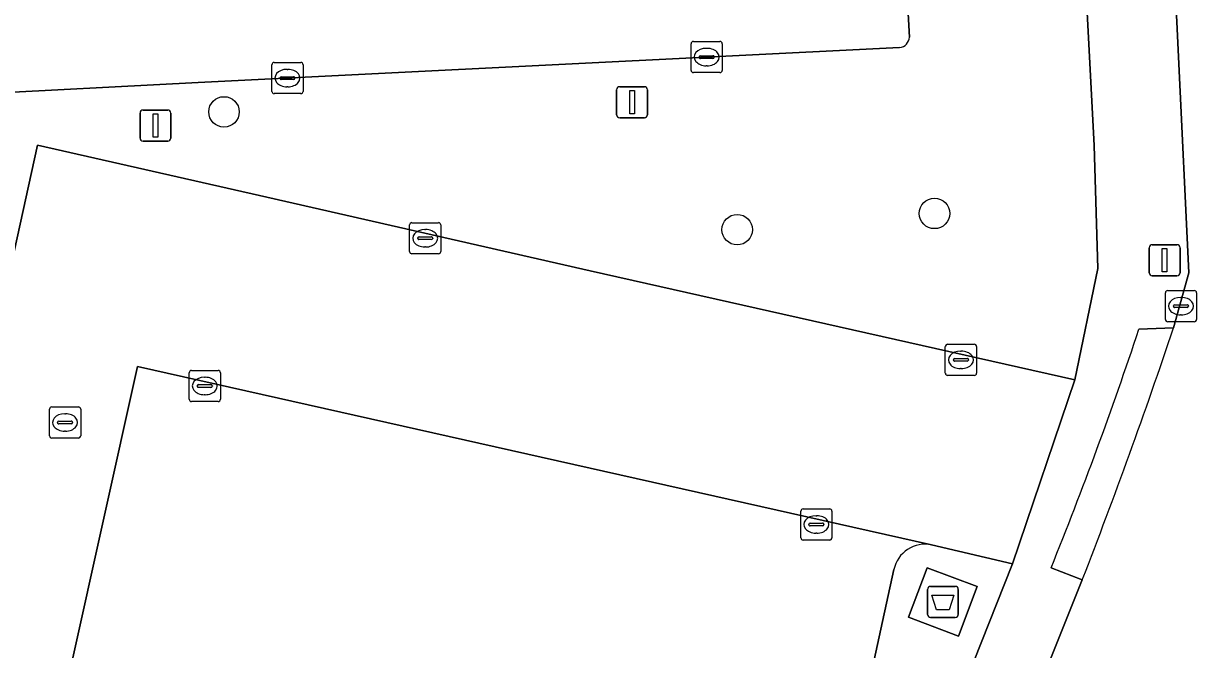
# Model space of a CAD drawing. Extents: x 160023 to 161302, y 384750 to 385707.
# Drawn here: x 160908.71 to 160946.35, y 385245.82 to 385265.91 of the extents above; entities that cross this region are included whole.
import ezdxf

# ---------------------------------------------------------------- set-up
doc = ezdxf.new("R2010")
doc.units = 0
for name, color, linetype in [('IMGEO_Afval_apart_plaats', 7, 'Continuous'), ('IMGEO_Boom', 7, 'Continuous'), ('IMGEO_Groenvoorziening', 7, 'Continuous'), ('IMGEO_Kolk', 7, 'Continuous'), ('IMGEO_Lichtmast', 7, 'Continuous'), ('IMGEO_Parkeervlak_open', 7, 'Continuous'), ('IMGEO_Rijbaan_lokaal_open', 7, 'Continuous'), ('IMGEO_Rioolput', 7, 'Continuous'), ('IMGEO_Verkeerseiland_open', 7, 'Continuous'), ('IMGEO_Voetpad_gesloten', 7, 'Continuous'), ('IMGEO_Voetpad_open', 7, 'Continuous')]:
    doc.layers.add(name, color=color, linetype=linetype)

msp = doc.modelspace()

# ---------------------------------------------------------------- linework, layer by layer
at = {"layer": 'IMGEO_Afval_apart_plaats'}
for p, q in [((160937.818, 385247.849), (160938.608, 385247.849)), ((160938.608, 385247.849), (160937.818, 385247.849)), ((160937.718, 385246.949), (160937.718, 385247.749)), ((160937.718, 385247.749), (160937.718, 385246.949)), ((160938.708, 385247.749), (160938.708, 385246.949)), ((160938.708, 385246.949), (160938.708, 385247.749)), ((160938.608, 385246.849), (160937.818, 385246.849)), ((160937.818, 385246.849), (160938.608, 385246.849))]:
    msp.add_line(p, q, dxfattribs=at)
msp.add_lwpolyline([(160937.861, 385247.563), (160938.565, 385247.563), (160938.416, 385247.093), (160938.01, 385247.093), (160937.861, 385247.563)], dxfattribs=at)
for centre, start, end in [((160937.818, 385247.749), 90, 180), ((160937.818, 385247.749), 90, 180), ((160938.608, 385247.749), 0, 90), ((160938.608, 385247.749), 360, 90), ((160937.818, 385246.949), 180, 270), ((160937.818, 385246.949), 180, 270), ((160938.608, 385246.949), 270, 0), ((160938.608, 385246.949), 270, 0)]:
    msp.add_arc(centre, 0.1, start, end, dxfattribs=at)
at = {"layer": 'IMGEO_Boom'}
for centre in [(160915.141, 385263.07), (160937.944, 385259.814), (160931.612, 385259.292)]:
    msp.add_circle(centre, 0.489, dxfattribs=at)
at = {"layer": 'IMGEO_Groenvoorziening'}
for points in [[(160856.709, 385266.306), (160904.191, 385255.897), (160905.273, 385255.672), (160907.642, 385255.177), (160909.157, 385262.003), (160916.279, 385260.384), (160926.89, 385257.972), (160942.453, 385254.474), (160943.187, 385258.042), (160943.072, 385261.989), (160942.078, 385280.873), (160939.386, 385280.753), (160939.92, 385270.344), (160936.873, 385270.226), (160937.139, 385265.47)], [(160936.824, 385265.134), (160914.316, 385264.011), (160906.935, 385263.633), (160879.198, 385262.263)]]:
    msp.add_lwpolyline(points, dxfattribs=at)
msp.add_arc((160936.786, 385265.486), 0.354, 276.2123, 357.4829, dxfattribs=at)
at = {"layer": 'IMGEO_Kolk'}
for p, q in [((160930.133, 385264.404), (160930.133, 385265.256)), ((160930.208, 385265.33), (160931.06, 385265.33)), ((160930.621, 385265.11), (160930.646, 385265.11)), ((160931.134, 385265.256), (160931.134, 385264.404)), ((160930.392, 385264.824), (160930.392, 385264.836)), ((160930.83, 385264.787), (160930.432, 385264.787)), ((160930.435, 385264.873), (160930.833, 385264.873)), ((160930.876, 385264.836), (160930.876, 385264.824)), ((160916.677, 385263.73), (160916.677, 385264.582)), ((160916.752, 385264.656), (160917.604, 385264.656)), ((160917.165, 385264.436), (160917.19, 385264.436)), ((160917.678, 385264.582), (160917.678, 385263.73)), ((160930.644, 385264.55), (160930.619, 385264.55)), ((160916.936, 385264.15), (160916.936, 385264.162)), ((160917.374, 385264.113), (160916.976, 385264.113)), ((160916.979, 385264.199), (160917.377, 385264.199)), ((160917.42, 385264.162), (160917.42, 385264.15)), ((160931.06, 385264.33), (160930.208, 385264.33)), ((160917.604, 385263.656), (160916.752, 385263.656)), ((160917.188, 385263.876), (160917.163, 385263.876)), ((160921.173, 385259.517), (160922.025, 385259.517)), ((160921.098, 385258.591), (160921.098, 385259.443)), ((160921.586, 385259.297), (160921.611, 385259.297)), ((160922.099, 385259.443), (160922.099, 385258.591)), ((160921.357, 385259.011), (160921.357, 385259.023)), ((160921.795, 385258.974), (160921.397, 385258.974)), ((160921.4, 385259.06), (160921.798, 385259.06)), ((160921.609, 385258.737), (160921.584, 385258.737)), ((160921.841, 385259.023), (160921.841, 385259.011)), ((160922.025, 385258.517), (160921.173, 385258.517)), ((160945.353, 385256.414), (160945.353, 385257.266)), ((160945.428, 385257.34), (160946.28, 385257.34)), ((160946.354, 385257.266), (160946.354, 385256.414)), ((160945.612, 385256.834), (160945.612, 385256.846)), ((160945.655, 385256.883), (160946.053, 385256.883)), ((160945.841, 385257.12), (160945.866, 385257.12)), ((160946.096, 385256.846), (160946.096, 385256.834)), ((160946.05, 385256.797), (160945.652, 385256.797)), ((160945.864, 385256.56), (160945.839, 385256.56)), ((160946.28, 385256.34), (160945.428, 385256.34)), ((160938.292, 385254.689), (160938.292, 385255.541)), ((160938.367, 385255.615), (160939.219, 385255.615)), ((160938.78, 385255.395), (160938.805, 385255.395)), ((160939.293, 385255.541), (160939.293, 385254.689)), ((160938.551, 385255.109), (160938.551, 385255.121)), ((160938.989, 385255.072), (160938.591, 385255.072)), ((160938.594, 385255.158), (160938.992, 385255.158)), ((160939.035, 385255.121), (160939.035, 385255.109)), ((160914.024, 385253.851), (160914.024, 385254.703)), ((160914.099, 385254.777), (160914.951, 385254.777)), ((160914.512, 385254.557), (160914.537, 385254.557)), ((160915.025, 385254.703), (160915.025, 385253.851)), ((160939.219, 385254.615), (160938.367, 385254.615)), ((160938.803, 385254.835), (160938.778, 385254.835)), ((160914.283, 385254.271), (160914.283, 385254.283)), ((160914.721, 385254.234), (160914.323, 385254.234)), ((160914.326, 385254.32), (160914.724, 385254.32)), ((160914.767, 385254.283), (160914.767, 385254.271)), ((160914.535, 385253.997), (160914.51, 385253.997)), ((160914.951, 385253.777), (160914.099, 385253.777)), ((160933.653, 385249.41), (160933.653, 385250.262)), ((160933.728, 385250.336), (160934.58, 385250.336)), ((160934.141, 385250.116), (160934.166, 385250.116)), ((160934.654, 385250.262), (160934.654, 385249.41)), ((160933.912, 385249.83), (160933.912, 385249.842)), ((160934.35, 385249.793), (160933.952, 385249.793)), ((160933.955, 385249.879), (160934.353, 385249.879)), ((160934.396, 385249.842), (160934.396, 385249.83)), ((160934.58, 385249.336), (160933.728, 385249.336)), ((160934.164, 385249.556), (160934.139, 385249.556))]:
    msp.add_line(p, q, dxfattribs=at)
for points in [[(160930.133, 385264.404), (160930.133, 385265.256)], [(160930.208, 385265.33), (160931.06, 385265.33)], [(160931.134, 385265.256), (160931.134, 385264.404)], [(160916.677, 385263.73), (160916.677, 385264.582)], [(160916.752, 385264.656), (160917.604, 385264.656)], [(160917.678, 385264.582), (160917.678, 385263.73)], [(160931.06, 385264.33), (160930.208, 385264.33)], [(160917.604, 385263.656), (160916.752, 385263.656)], [(160921.173, 385259.517), (160922.025, 385259.517)], [(160921.098, 385258.591), (160921.098, 385259.443)], [(160922.099, 385259.443), (160922.099, 385258.591)], [(160922.025, 385258.517), (160921.173, 385258.517)], [(160945.353, 385256.414), (160945.353, 385257.266)], [(160945.428, 385257.34), (160946.28, 385257.34)], [(160946.354, 385257.266), (160946.354, 385256.414)], [(160946.28, 385256.34), (160945.428, 385256.34)], [(160938.292, 385254.689), (160938.292, 385255.541)], [(160938.367, 385255.615), (160939.219, 385255.615)], [(160939.293, 385255.541), (160939.293, 385254.689)], [(160914.024, 385253.851), (160914.024, 385254.703)], [(160914.099, 385254.777), (160914.951, 385254.777)], [(160915.025, 385254.703), (160915.025, 385253.851)], [(160939.219, 385254.615), (160938.367, 385254.615)], [(160914.951, 385253.777), (160914.099, 385253.777)], [(160933.653, 385249.41), (160933.653, 385250.262)], [(160933.728, 385250.336), (160934.58, 385250.336)], [(160934.654, 385250.262), (160934.654, 385249.41)], [(160934.58, 385249.336), (160933.728, 385249.336)]]:
    msp.add_lwpolyline(points, dxfattribs=at)
for centre, radius, start, end in [((160930.21, 385265.254), 0.0765, 91.552, 178.448), ((160930.21, 385265.254), 0.0765, 91.552, 178.448), ((160931.058, 385265.254), 0.0765, 1.552, 88.448), ((160931.058, 385265.254), 0.0765, 1.552, 88.448), ((160930.432, 385264.833), 0.0403, 85.8775, 175.7526), ((160930.429, 385264.823), 0.0366, 178.938, 274.7102), ((160930.833, 385264.83), 0.043, 264.8664, 352.4533), ((160930.837, 385264.835), 0.0386, 1.7309, 96.639), ((160916.754, 385264.58), 0.0765, 91.552, 178.448), ((160916.754, 385264.58), 0.0765, 91.552, 178.448), ((160917.602, 385264.58), 0.0765, 1.552, 88.448), ((160917.602, 385264.58), 0.0765, 1.552, 88.448), ((160930.21, 385264.406), 0.0765, 181.552, 268.448), ((160930.21, 385264.406), 0.0765, 181.552, 268.448), ((160931.058, 385264.406), 0.0765, 271.552, 358.448), ((160931.058, 385264.406), 0.0765, 271.552, 358.448), ((160916.976, 385264.159), 0.0403, 85.8775, 175.7526), ((160916.973, 385264.149), 0.0366, 178.938, 274.7102), ((160917.377, 385264.156), 0.043, 264.8664, 352.4533), ((160917.381, 385264.161), 0.0386, 1.7309, 96.639), ((160916.754, 385263.732), 0.0765, 181.552, 268.448), ((160916.754, 385263.732), 0.0765, 181.552, 268.448), ((160917.602, 385263.732), 0.0765, 271.552, 358.448), ((160917.602, 385263.732), 0.0765, 271.552, 358.448), ((160921.175, 385259.441), 0.0765, 91.552, 178.448), ((160921.175, 385259.441), 0.0765, 91.552, 178.448), ((160922.023, 385259.441), 0.0765, 1.552, 88.448), ((160922.023, 385259.441), 0.0765, 1.552, 88.448), ((160921.397, 385259.02), 0.0403, 85.8775, 175.7526), ((160921.394, 385259.01), 0.0366, 178.938, 274.7102), ((160921.798, 385259.017), 0.043, 264.8664, 352.4533), ((160921.802, 385259.022), 0.0386, 1.7309, 96.639), ((160921.175, 385258.593), 0.0765, 181.552, 268.448), ((160921.175, 385258.593), 0.0765, 181.552, 268.448), ((160922.023, 385258.593), 0.0765, 271.552, 358.448), ((160922.023, 385258.593), 0.0765, 271.552, 358.448), ((160945.43, 385257.264), 0.0765, 91.552, 178.448), ((160945.43, 385257.264), 0.0765, 91.552, 178.448), ((160946.278, 385257.264), 0.0765, 1.552, 88.448), ((160946.278, 385257.264), 0.0765, 1.552, 88.448), ((160945.652, 385256.843), 0.0403, 85.8775, 175.7526), ((160945.649, 385256.833), 0.0366, 178.938, 274.7102), ((160946.053, 385256.84), 0.043, 264.8664, 352.4533), ((160946.057, 385256.845), 0.0386, 1.7309, 96.639), ((160945.43, 385256.416), 0.0765, 181.552, 268.448), ((160945.43, 385256.416), 0.0765, 181.552, 268.448), ((160946.278, 385256.416), 0.0765, 271.552, 358.448), ((160946.278, 385256.416), 0.0765, 271.552, 358.448), ((160938.369, 385255.539), 0.0765, 91.552, 178.448), ((160938.369, 385255.539), 0.0765, 91.552, 178.448), ((160939.217, 385255.539), 0.0765, 1.552, 88.448), ((160939.217, 385255.539), 0.0765, 1.552, 88.448), ((160938.591, 385255.118), 0.0403, 85.8775, 175.7526), ((160938.588, 385255.108), 0.0366, 178.938, 274.7102), ((160938.992, 385255.115), 0.043, 264.8664, 352.4533), ((160938.996, 385255.12), 0.0386, 1.7309, 96.639), ((160914.101, 385254.701), 0.0765, 91.552, 178.448), ((160914.101, 385254.701), 0.0765, 91.552, 178.448), ((160914.949, 385254.701), 0.0765, 1.552, 88.448), ((160914.949, 385254.701), 0.0765, 1.552, 88.448), ((160938.369, 385254.691), 0.0765, 181.552, 268.448), ((160938.369, 385254.691), 0.0765, 181.552, 268.448), ((160939.217, 385254.691), 0.0765, 271.552, 358.448), ((160939.217, 385254.691), 0.0765, 271.552, 358.448), ((160914.323, 385254.28), 0.0403, 85.8775, 175.7526), ((160914.32, 385254.27), 0.0366, 178.938, 274.7102), ((160914.724, 385254.277), 0.043, 264.8664, 352.4533), ((160914.728, 385254.282), 0.0386, 1.7309, 96.639), ((160914.101, 385253.853), 0.0765, 181.552, 268.448), ((160914.101, 385253.853), 0.0765, 181.552, 268.448), ((160914.949, 385253.853), 0.0765, 271.552, 358.448), ((160914.949, 385253.853), 0.0765, 271.552, 358.448), ((160933.73, 385250.26), 0.0765, 91.552, 178.448), ((160933.73, 385250.26), 0.0765, 91.552, 178.448), ((160934.578, 385250.26), 0.0765, 1.552, 88.448), ((160934.578, 385250.26), 0.0765, 1.552, 88.448), ((160933.952, 385249.839), 0.0403, 85.8775, 175.7526), ((160933.949, 385249.829), 0.0366, 178.938, 274.7102), ((160934.353, 385249.836), 0.043, 264.8664, 352.4533), ((160934.357, 385249.841), 0.0386, 1.7309, 96.639), ((160933.73, 385249.412), 0.0765, 181.552, 268.448), ((160933.73, 385249.412), 0.0765, 181.552, 268.448), ((160934.578, 385249.412), 0.0765, 271.552, 358.448), ((160934.578, 385249.412), 0.0765, 271.552, 358.448)]:
    msp.add_arc(centre, radius, start, end, dxfattribs=at)
for centre, major_axis, ratio, start_param, end_param in [((160930.62, 385264.83), (-0.387, 0.002), 0.722429, 4.712389, 7.853982), ((160930.645, 385264.83), (-0.39, 0.002), 0.717154, 1.570796, 4.712389), ((160917.164, 385264.156), (-0.387, 0.002), 0.722429, 4.712389, 7.853982), ((160917.189, 385264.156), (-0.39, 0.002), 0.717154, 1.570796, 4.712389), ((160921.585, 385259.017), (-0.387, 0.002), 0.722429, 4.712389, 7.853982), ((160921.61, 385259.017), (-0.39, 0.002), 0.717154, 1.570796, 4.712389), ((160945.84, 385256.84), (-0.387, 0.002), 0.722429, 4.712389, 7.853982), ((160945.865, 385256.84), (-0.39, 0.002), 0.717154, 1.570796, 4.712389), ((160938.779, 385255.115), (-0.387, 0.002), 0.722429, 4.712389, 7.853982), ((160938.804, 385255.115), (-0.39, 0.002), 0.717154, 1.570796, 4.712389), ((160914.511, 385254.277), (-0.387, 0.002), 0.722429, 4.712389, 7.853982), ((160914.536, 385254.277), (-0.39, 0.002), 0.717154, 1.570796, 4.712389), ((160934.14, 385249.836), (-0.387, 0.002), 0.722429, 4.712389, 7.853982), ((160934.165, 385249.836), (-0.39, 0.002), 0.717154, 1.570796, 4.712389)]:
    msp.add_ellipse(centre, major_axis=major_axis, ratio=ratio, start_param=start_param, end_param=end_param, dxfattribs=at)
at = {"layer": 'IMGEO_Lichtmast'}
for p, q in [((160927.743, 385262.979), (160927.743, 385263.779)), ((160927.743, 385263.779), (160927.743, 385262.979)), ((160927.843, 385263.879), (160928.633, 385263.879)), ((160928.633, 385263.879), (160927.843, 385263.879)), ((160928.733, 385263.779), (160928.733, 385262.979)), ((160928.733, 385262.979), (160928.733, 385263.779)), ((160912.446, 385262.23), (160912.446, 385263.03)), ((160912.446, 385263.03), (160912.446, 385262.23)), ((160912.546, 385263.13), (160913.336, 385263.13)), ((160913.336, 385263.13), (160912.546, 385263.13)), ((160913.436, 385263.03), (160913.436, 385262.23)), ((160913.436, 385262.23), (160913.436, 385263.03)), ((160928.633, 385262.879), (160927.843, 385262.879)), ((160927.843, 385262.879), (160928.633, 385262.879)), ((160913.336, 385262.13), (160912.546, 385262.13)), ((160912.546, 385262.13), (160913.336, 385262.13)), ((160944.834, 385257.91), (160944.834, 385258.71)), ((160944.834, 385258.71), (160944.834, 385257.91)), ((160944.934, 385258.81), (160945.724, 385258.81)), ((160945.724, 385258.81), (160944.934, 385258.81)), ((160945.824, 385258.71), (160945.824, 385257.91)), ((160945.824, 385257.91), (160945.824, 385258.71)), ((160945.724, 385257.81), (160944.934, 385257.81)), ((160944.934, 385257.81), (160945.724, 385257.81))]:
    msp.add_line(p, q, dxfattribs=at)
for points in [[(160928.163, 385263.754), (160928.313, 385263.754), (160928.313, 385263.004), (160928.163, 385263.004), (160928.163, 385263.754)], [(160912.866, 385263.005), (160913.016, 385263.005), (160913.016, 385262.255), (160912.866, 385262.255), (160912.866, 385263.005)], [(160945.254, 385258.685), (160945.404, 385258.685), (160945.404, 385257.935), (160945.254, 385257.935), (160945.254, 385258.685)]]:
    msp.add_lwpolyline(points, dxfattribs=at)
for centre, start, end in [((160927.843, 385263.779), 90, 180), ((160927.843, 385263.779), 90, 180), ((160928.633, 385263.779), 0, 90), ((160928.633, 385263.779), 360, 90), ((160912.546, 385263.03), 90, 180), ((160912.546, 385263.03), 90, 180), ((160913.336, 385263.03), 0, 90), ((160913.336, 385263.03), 360, 90), ((160927.843, 385262.979), 180, 270), ((160927.843, 385262.979), 180, 270), ((160928.633, 385262.979), 270, 0), ((160928.633, 385262.979), 270, 0), ((160912.546, 385262.23), 180, 270), ((160912.546, 385262.23), 180, 270), ((160913.336, 385262.23), 270, 0), ((160913.336, 385262.23), 270, 0), ((160944.934, 385258.71), 90, 180), ((160944.934, 385258.71), 90, 180), ((160945.724, 385258.71), 0, 90), ((160945.724, 385258.71), 360, 90), ((160944.934, 385257.91), 180, 270), ((160944.934, 385257.91), 180, 270), ((160945.724, 385257.91), 270, 0), ((160945.724, 385257.91), 270, 0)]:
    msp.add_arc(centre, 0.1, start, end, dxfattribs=at)
at = {"layer": 'IMGEO_Parkeervlak_open'}
for points in [[(160937.139, 385265.47), (160936.873, 385270.226), (160878.091, 385267.239)], [(160879.198, 385262.263), (160906.935, 385263.633), (160914.316, 385264.011), (160936.824, 385265.134)], [(160937.853, 385249.179), (160912.367, 385254.899), (160910.222, 385245.272), (160935.642, 385239.627)], [(160934.979, 385240.781), (160935.816, 385244.605), (160936.227, 385246.479), (160936.644, 385248.385)]]:
    msp.add_lwpolyline(points, dxfattribs=at)
for centre, radius, start, end in [((160936.786, 385265.486), 0.354, 276.2123, 357.4829), ((160937.639, 385248.187), 1.015, 77.8477, 168.7414)]:
    msp.add_arc(centre, radius, start, end, dxfattribs=at)
at = {"layer": 'IMGEO_Rijbaan_lokaal_open'}
for points in [[(160943.309, 385314.168), (160944.147, 385298.654), (160944.337, 385294.712), (160944.63, 385288.654), (160945.111, 385278.702), (160946.109, 385257.905), (160945.617, 385256.146)], [(160912.367, 385254.899), (160937.853, 385249.179), (160940.447, 385248.57), (160942.453, 385254.474), (160926.89, 385257.972), (160916.279, 385260.384), (160909.157, 385262.003), (160907.642, 385255.177), (160905.273, 385255.672), (160904.191, 385255.897), (160903.668, 385253.696), (160905.304, 385253.328)], [(160906.555, 385240.222), (160906.474, 385239.888), (160934.498, 385233.576), (160936.786, 385239.343), (160935.642, 385239.627), (160910.222, 385245.272), (160912.367, 385254.899)], [(160942.688, 385248.064), (160939.2, 385239.342), (160936.63, 385232.746), (160934.432, 385227.18), (160929.563, 385215.041), (160923.545, 385199.747), (160918.115, 385185.57), (160915.859, 385179.889), (160915.513, 385178.96), (160913.382, 385173.461), (160910.414, 385165.91), (160907.408, 385158.262), (160906.86, 385156.839), (160904.395, 385150.589)]]:
    msp.add_lwpolyline(points, dxfattribs=at)
msp.add_arc((160776.299, 385312.937), 178.589, 338.69986, 341.45806, dxfattribs=at)
at = {"layer": 'IMGEO_Rioolput'}
for p, q in [((160909.54, 385252.682), (160909.54, 385253.534)), ((160909.615, 385253.608), (160910.467, 385253.608)), ((160910.541, 385253.534), (160910.541, 385252.682)), ((160909.799, 385253.102), (160909.799, 385253.114)), ((160910.237, 385253.065), (160909.839, 385253.065)), ((160909.842, 385253.151), (160910.24, 385253.151)), ((160910.028, 385253.388), (160910.053, 385253.388)), ((160910.283, 385253.114), (160910.283, 385253.102)), ((160910.051, 385252.828), (160910.026, 385252.828)), ((160910.467, 385252.608), (160909.615, 385252.608))]:
    msp.add_line(p, q, dxfattribs=at)
for points in [[(160909.54, 385252.682), (160909.54, 385253.534)], [(160909.615, 385253.608), (160910.467, 385253.608)], [(160910.541, 385253.534), (160910.541, 385252.682)], [(160910.467, 385252.608), (160909.615, 385252.608)]]:
    msp.add_lwpolyline(points, dxfattribs=at)
for centre, radius, start, end in [((160909.617, 385253.532), 0.0765, 91.552, 178.448), ((160909.617, 385253.532), 0.0765, 91.552, 178.448), ((160910.465, 385253.532), 0.0765, 1.552, 88.448), ((160910.465, 385253.532), 0.0765, 1.552, 88.448), ((160909.839, 385253.111), 0.0403, 85.8775, 175.7526), ((160909.836, 385253.101), 0.0366, 178.938, 274.7102), ((160910.24, 385253.108), 0.043, 264.8664, 352.4533), ((160910.244, 385253.113), 0.0386, 1.7309, 96.639), ((160909.617, 385252.684), 0.0765, 181.552, 268.448), ((160909.617, 385252.684), 0.0765, 181.552, 268.448), ((160910.465, 385252.684), 0.0765, 271.552, 358.448), ((160910.465, 385252.684), 0.0765, 271.552, 358.448)]:
    msp.add_arc(centre, radius, start, end, dxfattribs=at)
for centre, major_axis, ratio, start_param, end_param in [((160910.027, 385253.108), (-0.387, 0.002), 0.722429, 4.712389, 7.853982), ((160910.052, 385253.108), (-0.39, 0.002), 0.717154, 1.570796, 4.712389)]:
    msp.add_ellipse(centre, major_axis=major_axis, ratio=ratio, start_param=start_param, end_param=end_param, dxfattribs=at)
at = {"layer": 'IMGEO_Verkeerseiland_open'}
msp.add_lwpolyline([(160936.644, 385248.385), (160936.227, 385246.479), (160935.816, 385244.605), (160938.569, 385243.837), (160939.195, 385245.414), (160940.447, 385248.57), (160937.853, 385249.179)], dxfattribs=at)
msp.add_lwpolyline([(160938.715, 385246.252), (160937.11, 385246.858), (160937.71, 385248.446), (160939.315, 385247.84)], close=True, dxfattribs=at)
msp.add_arc((160937.639, 385248.187), 1.015, 77.8477, 168.7414, dxfattribs=at)
at = {"layer": 'IMGEO_Voetpad_gesloten'}
msp.add_lwpolyline([(160939.315, 385247.84), (160937.71, 385248.446), (160937.11, 385246.858), (160938.715, 385246.252)], close=True, dxfattribs=at)
at = {"layer": 'IMGEO_Voetpad_open'}
for points in [[(160944.506, 385256.103), (160945.617, 385256.146), (160946.109, 385257.905), (160945.111, 385278.702), (160944.63, 385288.654), (160943.49, 385288.662), (160943.114, 385294.647), (160944.337, 385294.712), (160944.147, 385298.654), (160943.309, 385314.168)], [(160942.078, 385280.873), (160943.072, 385261.989), (160943.187, 385258.042), (160942.453, 385254.474), (160940.447, 385248.57), (160939.195, 385245.414), (160938.569, 385243.837), (160936.786, 385239.343), (160934.498, 385233.576), (160932.721, 385228.962), (160931.703, 385226.342), (160915.17, 385184.372), (160913.743, 385180.75), (160915.859, 385179.889), (160918.115, 385185.57), (160923.545, 385199.747), (160929.563, 385215.041), (160934.432, 385227.18), (160936.63, 385232.746), (160935.621, 385233.133), (160938.244, 385239.738), (160939.2, 385239.342), (160942.688, 385248.064), (160941.685, 385248.441)], [(160945.617, 385256.146), (160944.506, 385256.103)], [(160941.685, 385248.441), (160942.688, 385248.064)]]:
    msp.add_lwpolyline(points, dxfattribs=at)
for centre, radius, start, end in [((160824.029, 385296.11), 126.946, 337.9444, 341.63014), ((160824.029, 385296.11), 126.946, 337.9444, 341.63014), ((160776.299, 385312.937), 178.589, 338.69986, 341.45806)]:
    msp.add_arc(centre, radius, start, end, dxfattribs=at)

doc.saveas('drawing.dxf')
